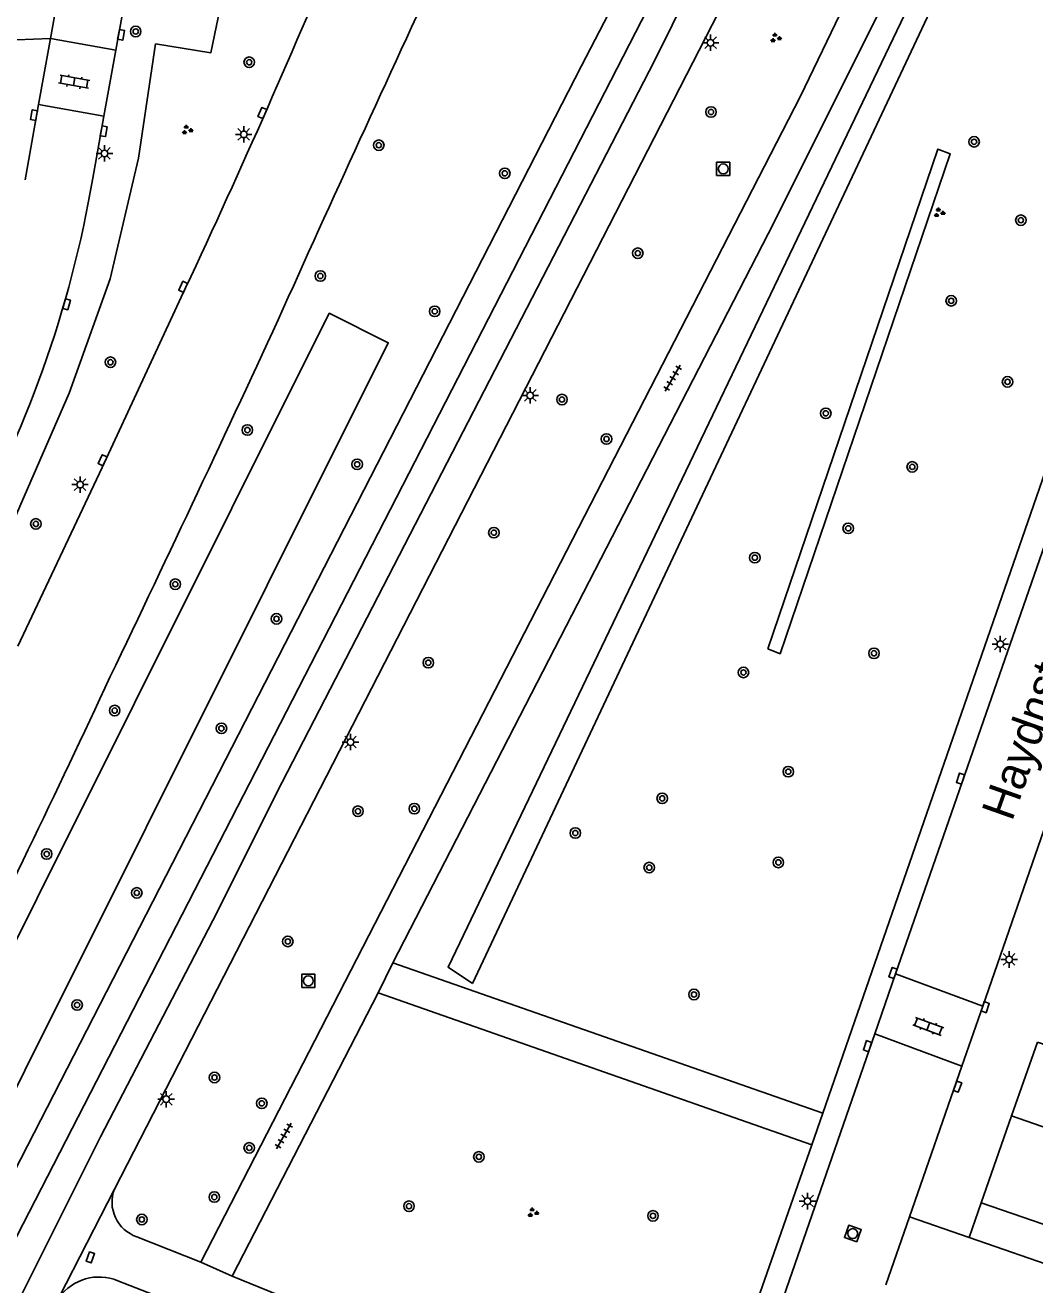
# Model space of a CAD drawing. Extents: x 132999 to 136000, y 398499 to 400501.
# Drawn here: x 133597.9 to 133674.5, y 399592.9 to 399688.5 of the extents above; entities that cross this region are included whole.
import ezdxf

# ---------------------------------------------------------------- set-up
doc = ezdxf.new("R2010")
doc.units = 0
for name, color, linetype in [('gg-afsc-muur', 7, 'Continuous'), ('gg-anno-openbare ruimte label', 7, 'Continuous'), ('gg-bbg-bijgebouw', 7, 'Continuous'), ('gg-knt-verharding', 7, 'Continuous'), ('gg-knt-verharding nz', 7, 'Continuous'), ('gt-grn-groengrens', 7, 'Continuous'), ('gt-grn-weggrens', 7, 'Continuous'), ('gt-symb-boom', 7, 'Continuous'), ('gt-symb-groenvak', 7, 'Continuous'), ('gt-symb-klinker verharding', 7, 'Continuous'), ('gt-symb-kolk', 7, 'Continuous'), ('gt-symb-lichtmast', 7, 'Continuous'), ('gt-symb-rioolschacht', 7, 'Continuous'), ('gt-symb-tegel verharding', 7, 'Continuous')]:
    doc.layers.add(name, color=color, linetype=linetype)

# ---------------------------------------------------------------- blocks, each defined once
blk = doc.blocks.new('gt0-KOLK')
at = {"layer": 'gt-symb-kolk'}
blk.add_lwpolyline([(0, 0), (0.375, 0), (0.375, 0.4), (-0.375, 0.4), (-0.375, 0), (0, 0)], dxfattribs=at)
blk = doc.blocks.new('gt0-LMAST')
at = {"layer": 'gt-symb-lichtmast'}
for p, q in [((-0.182, 0.173), (-0.447, 0.438)), ((-0.005, 0.246), (-0.005, 0.621)), ((0.172, 0.173), (0.437, 0.438)), ((-0.255, -0.004), (-0.63, -0.004)), ((-0.182, -0.181), (-0.447, -0.446)), ((-0.005, -0.254), (-0.005, -0.629)), ((0.437, -0.446), (0.172, -0.181)), ((0.245, -0.004), (0.62, -0.004))]:
    blk.add_line(p, q, dxfattribs=at)
blk.add_circle((-0.005, -0.004), 0.25, dxfattribs=at)
blk = doc.blocks.new('gt0-KL1')
at = {"layer": 'gt-symb-klinker verharding'}
for p, q in [((-1.15, 0.3), (1.15, 0.3)), ((-1, -0.3), (-1, 0.3)), ((-0.5, 0.3), (-0.5, 0.45)), ((0, -0.3), (0, 0.3)), ((0.5, 0.3), (0.5, 0.45)), ((1, -0.3), (1, 0.3)), ((-1.15, -0.3), (1.15, -0.3)), ((-0.5, -0.45), (-0.5, -0.3)), ((0.5, -0.45), (0.5, -0.3))]:
    blk.add_line(p, q, dxfattribs=at)
blk = doc.blocks.new('gt0-BOOM')
at = {"layer": 'gt-symb-boom'}
for radius in [0.4, 0.2]:
    blk.add_circle((0, 0), radius, dxfattribs=at)
blk = doc.blocks.new('gt0-GRVAK')
at = {"layer": 'gt-symb-groenvak'}
for p, q in [((-0.11, 0.189), (-0.228, 0.24)), ((-0.182, 0.153), (0.088, 0.153)), ((-0.091, 0.211), (-0.156, 0.322)), ((-0.047, 0.214), (-0.047, 0.393)), ((-0.004, 0.211), (0.061, 0.322)), ((0.015, 0.189), (0.133, 0.24)), ((0.262, -0.052), (0.197, 0.059)), ((0.305, -0.049), (0.305, 0.13)), ((0.349, -0.052), (0.414, 0.059)), ((-0.245, -0.228), (-0.363, -0.177)), ((-0.318, -0.264), (-0.047, -0.264)), ((-0.226, -0.206), (-0.291, -0.095)), ((-0.183, -0.203), (-0.183, -0.024)), ((-0.139, -0.206), (-0.074, -0.095)), ((-0.12, -0.228), (-0.002, -0.177)), ((0.243, -0.074), (0.125, -0.023)), ((0.17, -0.11), (0.441, -0.11)), ((0.368, -0.074), (0.486, -0.023))]:
    blk.add_line(p, q, dxfattribs=at)
blk = doc.blocks.new('gt0-TEG1')
at = {"layer": 'gt-symb-tegel verharding'}
for p, q in [((-1.125, 0), (1.125, 0)), ((-0.9, -0.25), (-0.9, 0.25)), ((-0.45, -0.25), (-0.45, 0.25)), ((0, -0.25), (0, 0.25)), ((0.45, -0.25), (0.45, 0.25)), ((0.9, -0.25), (0.9, 0.25))]:
    blk.add_line(p, q, dxfattribs=at)
blk = doc.blocks.new('gt0-RS')
at = {"layer": 'gt-symb-rioolschacht'}
blk.add_lwpolyline([(-0.5, -0.5), (0.5, -0.5), (0.5, 0.5), (-0.5, 0.5)], close=True, dxfattribs=at)
blk.add_circle((0, 0), 0.375, dxfattribs=at)

msp = doc.modelspace()

# ---------------------------------------------------------------- linework, layer by layer
at = {"layer": 'gg-afsc-muur'}
msp.add_line((133672.77, 399605.74), (133670.47, 399599.16), dxfattribs=at)
at = {"layer": 'gg-bbg-bijgebouw'}
msp.add_line((133672.77, 399605.74), (133674.73, 399611.34), dxfattribs=at)
msp.add_lwpolyline([(133674.73, 399611.34), (133678.12, 399610.16), (133676.17, 399604.56), (133672.77, 399605.74)], dxfattribs=at)
at = {"layer": 'gg-knt-verharding'}
for p, q in [((133600.397, 399690.571), (133599.841, 399687.452)), ((133604.799, 399686.56), (133605.25, 399689.07)), ((133688.817, 399688.031), (133663.969, 399616.515)), ((133599.841, 399687.452), (133598.947, 399682.431)), ((133604.799, 399686.56), (133599.841, 399687.452)), ((133603.896, 399681.541), (133604.799, 399686.56)), ((133598.947, 399682.431), (133597.929, 399676.715)), ((133603.896, 399681.541), (133598.947, 399682.431)), ((133603.05, 399676.84), (133603.896, 399681.541)), ((133603.964, 399638.184), (133603.605, 399637.362)), ((133670.576, 399614.056), (133675.443, 399628.071)), ((133658.456, 399605.957), (133625.835, 399617.354)), ((133662.393, 399611.979), (133663.969, 399616.515)), ((133670.576, 399614.056), (133663.969, 399616.515)), ((133613.63, 399593.6), (133624.715, 399615.073)), ((133657.621, 399603.551), (133624.715, 399615.073)), ((133669.001, 399609.52), (133670.576, 399614.056)), ((133662.393, 399611.979), (133652.395, 399583.201)), ((133669.001, 399609.52), (133662.393, 399611.979)), ((133665.031, 399598.087), (133669.001, 399609.52)), ((133657.621, 399603.551), (133649.13, 399579.31)), ((133604.699, 399600.199), (133600.52, 399591.99)), ((133711.08, 399585.05), (133670.47, 399599.16)), ((133663.238, 399592.924), (133665.031, 399598.087)), ((133665.031, 399598.087), (133669.549, 399596.527)), ((133611.26, 399594.66), (133606.39, 399596.58)), ((133669.549, 399596.527), (133710.215, 399582.483)), ((133609.5, 399591.46), (133604.948, 399593.25))]:
    msp.add_line(p, q, dxfattribs=at)
for points in [[(133661.94, 399712.86), (133652.48, 399693.24), (133604.699, 399600.199)], [(133670.37, 399711.33), (133656.76, 399683.06), (133611.26, 399594.66)], [(133672.26, 399709.4), (133662.9, 399689.79), (133654.31, 399672.63), (133625.835, 399617.354)], [(133650.319, 399705.612), (133646.64, 399697.91), (133640.13, 399685.37), (133591.081, 399589.817)], [(133658.456, 399605.957), (133688.47, 399692.52), (133689.92, 399696.25)], [(133597.374, 399641.356), (133603.77, 399654.924), (133610.097, 399668.527)], [(133649.13, 399579.31), (133647.98, 399579.61), (133613.63, 399593.6)]]:
    msp.add_lwpolyline(points, dxfattribs=at)
for centre, radius, start, end in [((133024.95, 399943.145), 646.384, 334.858636, 337.513932), ((135825.787, 398671.572), 2422.253, 155.048397, 155.758544), ((133519.336, 399690.947), 84.894, 330.1833, 350.43494), ((131827.002, 400492.436), 1971.634, 334.324673, 335.221707), ((132377.065, 400214.709), 1355.629, 333.57083, 334.793054), ((133607.294, 399599.207), 2.778, 159.07858, 251.01066), ((133603.534, 399589.808), 3.721, 67.67149, 144.09621)]:
    msp.add_arc(centre, radius, start, end, dxfattribs=at)
at = {"layer": 'gg-knt-verharding nz'}
msp.add_line((133603.648, 399604.165), (133596.862, 399590.596), dxfattribs=at)
for points in [[(133484.801, 399364.774), (133526.234, 399454.571), (133534.976, 399473.392), (133549.751, 399503.714), (133570.79, 399545.135), (133645.619, 399690.637), (133657.396, 399714.719), (133666.057, 399733.64), (133674.538, 399753.344), (133681.077, 399769.554), (133690.215, 399793.226), (133695.887, 399808.938)], [(133680.161, 399761.138), (133676.14, 399751.137), (133667.658, 399731.722), (133659.46, 399713.891), (133657.786, 399710.218), (133645.689, 399685.751), (133617.024, 399630.256), (133612.508, 399621.194), (133603.648, 399604.165)]]:
    msp.add_lwpolyline(points, dxfattribs=at)
at = {"layer": 'gt-grn-groengrens'}
for points in [[(133614.307, 399740.192), (133616.289, 399739.841), (133621.65, 399738.608), (133617.691, 399713.643), (133612.015, 399686.35), (133607.819, 399687.026), (133606.527, 399678.376), (133604.376, 399669.227), (133601.262, 399660.541), (133597.685, 399652.299), (133594.22, 399644.263), (133589.998, 399635.094), (133583.06, 399623.376), (133571.883, 399604.29), (133561.869, 399587.096)], [(133631.86, 399615.794), (133673.261, 399703.73), (133671.931, 399704.453), (133630.013, 399617.021), (133631.86, 399615.794)], [(133654.278, 399641.154), (133655.21, 399640.789), (133668.117, 399678.692), (133667.185, 399679.056), (133654.278, 399641.154)], [(133584.043, 399592.678), (133621.003, 399666.604), (133625.475, 399664.368), (133588.704, 399590.819)]]:
    msp.add_lwpolyline(points, dxfattribs=at)
at = {"layer": 'gt-grn-weggrens'}
for p, q in [((133597.26, 399687.34), (133599.841, 399687.452)), ((133625.835, 399617.354), (133624.715, 399615.073)), ((133657.621, 399603.551), (133658.456, 399605.957)), ((133670.47, 399599.16), (133669.549, 399596.527)), ((133613.63, 399593.6), (133611.26, 399594.66))]:
    msp.add_line(p, q, dxfattribs=at)

# ---------------------------------------------------------------- block references
at = {"layer": 'gt-symb-boom'}
for p in [(133606.315, 399687.973), (133614.928, 399685.64), (133649.965, 399681.869), (133669.925, 399679.611), (133624.758, 399679.351), (133634.318, 399677.219), (133673.474, 399673.664), (133644.408, 399671.16), (133620.324, 399669.432), (133668.19, 399667.552), (133629.002, 399666.753), (133604.4, 399662.893), (133672.465, 399661.407), (133638.655, 399660.063), (133658.673, 399659.021), (133614.789, 399657.752), (133642.036, 399657.075), (133623.119, 399655.153), (133665.233, 399654.959), (133598.741, 399650.633), (133633.492, 399649.97), (133660.378, 399650.297), (133653.288, 399648.073), (133609.318, 399646.061), (133616.998, 399643.437), (133662.329, 399640.823), (133628.514, 399640.11), (133652.425, 399639.371), (133604.72, 399636.478), (133612.818, 399635.129), (133655.827, 399631.845), (133646.264, 399629.822), (133623.177, 399628.845), (133627.459, 399629.038), (133639.67, 399627.194), (133599.563, 399625.601), (133645.28, 399624.574), (133655.075, 399624.967), (133606.396, 399622.655), (133617.855, 399618.974), (133648.672, 399614.948), (133601.866, 399614.155), (133612.295, 399608.654), (133615.882, 399606.699), (133614.93, 399603.32), (133632.353, 399602.638), (133612.279, 399599.59), (133627.05, 399598.894), (133606.782, 399597.889), (133645.56, 399598.164)]:
    msp.add_blockref('gt0-BOOM', p, dxfattribs=at)
at = {"layer": 'gt-symb-groenvak'}
for p in [(133654.853, 399687.484), (133610.199, 399680.506), (133667.26, 399674.233), (133636.44, 399598.408)]:
    msp.add_blockref('gt0-GRVAK', p, dxfattribs=at)
at = {"layer": 'gt-symb-klinker verharding'}
for p, rotation in [((133601.652, 399684.168), -10.197205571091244), ((133666.453, 399612.535), -20.4286171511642)]:
    msp.add_blockref('gt0-KL1', p, dxfattribs=dict(at, rotation=rotation))
at = {"layer": 'gt-symb-kolk'}
for p, rotation in [((133605.011, 399687.753), -100.25359802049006), ((133598.795, 399681.595), 79.80279442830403), ((133616.106, 399681.712), 66.30546462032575), ((133603.698, 399680.443), -100.36632260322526), ((133610.097, 399668.527), 64.96165655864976), ((133600.879, 399667.339), -106.13420459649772), ((133603.98, 399655.373), 64.93289027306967), ((133669.087, 399631.252), 71.22088212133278), ((133663.968, 399616.515), 70.85862620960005), ((133670.576, 399614.056), -109.1413737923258), ((133662.032, 399610.967), 71.14816421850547), ((133668.479, 399608.034), -110.0663496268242), ((133602.69, 399595.076), -109.26841496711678)]:
    msp.add_blockref('gt0-KOLK', p, dxfattribs=dict(at, rotation=rotation))
at = {"layer": 'gt-symb-lichtmast'}
for p in [(133649.938, 399687.125), (133614.517, 399680.178), (133603.948, 399678.732), (133636.252, 399660.384), (133602.1, 399653.614), (133671.919, 399641.529), (133622.617, 399634.095), (133672.59, 399617.61), (133608.635, 399607.01), (133657.295, 399599.285)]:
    msp.add_blockref('gt0-LMAST', p, dxfattribs=at)
at = {"layer": 'gt-symb-rioolschacht'}
for p in [(133650.892, 399677.559), (133619.417, 399615.987)]:
    msp.add_blockref('gt0-RS', p, dxfattribs=at)
at = {"layer": 'gt-symb-rioolschacht', "rotation": 70.60447167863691}
msp.add_blockref('gt0-RS', (133660.72, 399596.82), dxfattribs=at)
at = {"layer": 'gt-symb-tegel verharding'}
for p, rotation in [((133647.052, 399661.686), 59.99927221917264), ((133617.555, 399604.225), 59.99927221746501)]:
    msp.add_blockref('gt0-TEG1', p, dxfattribs=dict(at, rotation=rotation))

# ---------------------------------------------------------------- texts
at = {"layer": 'gg-anno-openbare ruimte label'}
msp.add_text('Haydnstraat', height=2.5, rotation=70.5, dxfattribs=at).set_placement((133672.804, 399628.016))

doc.saveas('drawing.dxf')
